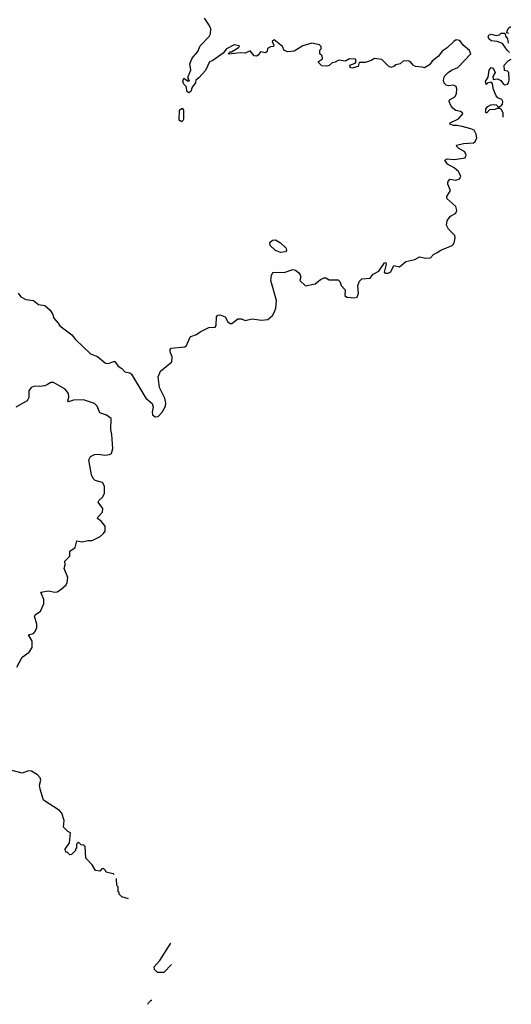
# Model space of a CAD drawing. Extents: x 2472589 to 2662339, y 701009 to 849030.
# Tile 380 of 406: x 2646376 to 2650296, y 734046 to 741908. Entities that reach past the tile are written whole.
import ezdxf

# ---------------------------------------------------------------- set-up
doc = ezdxf.new("R2010")
doc.units = 0

msp = doc.modelspace()

# ---------------------------------------------------------------- linework, layer by layer
at = {"layer": '0CON05XD'}
for points in [[(2646363, 739723), (2646386.1, 739696.1), (2646425, 739672.5), (2646485, 739666.7), (2646525, 739632.5), (2646577.5, 739625), (2646617.9, 739587.9), (2646638.8, 739555), (2646648.8, 739525), (2646683.8, 739485), (2646695, 739463.3), (2646790.8, 739390.8), (2646820, 739355), (2646940.7, 739240.7), (2646997.3, 739217.3), (2647060, 739165), (2647085, 739164), (2647125, 739180), (2647135, 739178.8), (2647160.3, 739140.3), (2647191.7, 739121.7), (2647215, 739096.2), (2647255, 739088), (2647268.3, 739078.3), (2647295, 739033.3), (2647380.8, 738885), (2647432.7, 738842.7), (2647439.2, 738815), (2647431.9, 738775), (2647435, 738753.3), (2647455, 738735.8), (2647481.3, 738738.7), (2647511.2, 738775), (2647537.9, 738822.1), (2647542.5, 738845), (2647534.2, 738885), (2647492.1, 738972.1), (2647481.1, 739055), (2647499.3, 739100.7), (2647590, 739175), (2647592.5, 739215), (2647576.2, 739255), (2647576.7, 739275), (2647583.6, 739286.4), (2647693.6, 739296.4), (2647705, 739307.5), (2647731.7, 739368.3), (2647741.7, 739378.3), (2647785, 739393.3), (2647814.1, 739415.9), (2647885, 739450), (2647935, 739452.5), (2647942.5, 739465), (2647946.2, 739535), (2647955, 739548.8), (2647975, 739550), (2648013.8, 739535), (2648035, 739496), (2648055, 739482), (2648068, 739482), (2648115, 739518.8), (2648145, 739518.8), (2648175, 739506.7), (2648228.8, 739518.8), (2648305, 739508), (2648355, 739513.8), (2648392.5, 739545), (2648405, 739570), (2648417.5, 739605), (2648423.3, 739665), (2648380, 739825), (2648383, 739867), (2648398.3, 739891.7), (2648485, 739890), (2648555, 739912.5), (2648575, 739906.7), (2648599.3, 739889.3), (2648611.7, 739871.7), (2648617.5, 739855), (2648610, 739825), (2648655, 739782.5), (2648731.7, 739798.3), (2648775, 739832.5), (2648805, 739847.5), (2648817, 739847), (2648845, 739830), (2648915, 739830), (2648928.3, 739818.3), (2648940, 739785), (2648971.7, 739751.7), (2648970, 739705), (2648985, 739692.5), (2649043, 739687), (2649066.4, 739693.6), (2649077.5, 739725), (2649072.5, 739785), (2649085, 739820), (2649105, 739837.5), (2649170, 739845), (2649193.6, 739876.4), (2649239.6, 739900.5), (2649285, 739967.5), (2649295, 739970), (2649297.5, 739955), (2649283, 739893), (2649293.3, 739883.3), (2649315, 739883.8), (2649336.7, 739895), (2649360, 739945), (2649405, 739934.4), (2649455, 739977.5), (2649527.7, 739992.3), (2649565, 740013.8), (2649615, 740003.3), (2649652.5, 740007.5), (2649675, 740033.3), (2649705, 740048), (2649735, 740068.8), (2649824, 740105), (2649835.5, 740115), (2649844.5, 740135.6), (2649849.5, 740165), (2649845, 740183.8), (2649795.6, 740235.6), (2649778.6, 740268.6), (2649784.4, 740305.6), (2649812.1, 740337.9), (2649855, 740363.8), (2649862.5, 740385), (2649852.9, 740415), (2649781.2, 740481.2), (2649781.2, 740495), (2649810.8, 740545), (2649790, 740595), (2649789.3, 740610.7), (2649805, 740633.3), (2649855, 740625.7), (2649883.4, 740636.6), (2649894.3, 740655), (2649875, 740695.7), (2649842, 740725), (2649786.7, 740755), (2649767.5, 740785), (2649784.2, 740795.8), (2649841.2, 740791.2), (2649928.8, 740805), (2649936, 740825), (2649925, 740852), (2649878.7, 740878.7), (2649861.2, 740895), (2649860, 740905), (2649915, 740918.6), (2649996.2, 740925), (2650009.4, 740935), (2650021.1, 740965), (2650016.9, 740995), (2650000, 741025), (2649975, 741037.5), (2649905, 741055.7), (2649865, 741064), (2649835, 741062), (2649807.5, 741075), (2649810, 741085), (2649875, 741116.7), (2649910, 741155), (2649907.5, 741165), (2649892.5, 741175), (2649855, 741183.3), (2649830.3, 741200.3), (2649812.9, 741222.9), (2649800, 741255), (2649802.3, 741267.7), (2649845, 741292.5), (2649860, 741315), (2649863.3, 741355), (2649856.7, 741375), (2649835, 741383.8), (2649795, 741380.8), (2649775.8, 741385.8), (2649762.3, 741402.3), (2649756.7, 741425), (2649763.9, 741456.1), (2649793.6, 741486.4), (2649820, 741505), (2649870, 741525), (2649972.5, 741635), (2649963, 741663), (2649913.6, 741703.6), (2649885, 741742.5), (2649857, 741747), (2649837.5, 741735), (2649785, 741682.5), (2649744.1, 741655.9), (2649715, 741617.5), (2649664.1, 741575.9), (2649643, 741547), (2649605, 741522.5), (2649585, 741530), (2649533, 741533), (2649513.6, 741543.6), (2649490, 741575), (2649475, 741580), (2649435, 741577.5), (2649410, 741555), (2649375, 741547.5), (2649360, 741535), (2649335, 741527.5), (2649317, 741537), (2649265, 741590), (2649205, 741597.5), (2649178.8, 741581.2), (2649130, 741565), (2649083, 741567), (2649075.8, 741534.2), (2649025, 741520), (2649012.5, 741525), (2649010, 741545), (2649050, 741560), (2649060, 741575), (2649053, 741593), (2649005, 741596.7), (2648973.6, 741576.4), (2648920, 741585), (2648891.7, 741568.3), (2648867.5, 741562.5), (2648845, 741542.5), (2648825, 741537.5), (2648785, 741540), (2648760, 741565), (2648760, 741575), (2648790, 741595), (2648788.3, 741618.3), (2648770, 741635), (2648770, 741665), (2648780, 741675), (2648780, 741695), (2648767, 741707), (2648705, 741720), (2648635, 741700), (2648565, 741657.5), (2648515, 741650), (2648485, 741662.5), (2648472.5, 741695), (2648405, 741746.7), (2648390, 741735), (2648402.5, 741705), (2648400, 741695), (2648375, 741690), (2648353.3, 741676.7), (2648350, 741655), (2648335, 741642.5), (2648295, 741652.5), (2648277.5, 741625), (2648265, 741617.5), (2648245, 741620), (2648215, 741660), (2648175, 741640), (2648135, 741642.5), (2648043, 741633), (2648041.7, 741638.3), (2648055, 741650), (2648065, 741650), (2648120, 741685), (2648130, 741695), (2648125, 741700), (2648085, 741706.7), (2648025, 741676), (2647999.3, 741640.7), (2647915, 741583.3), (2647888.3, 741571.7), (2647857, 741503), (2647805, 741442.5), (2647780, 741425), (2647776.7, 741405), (2647750.4, 741369.5), (2647741.2, 741335), (2647725, 741323.3), (2647712, 741332), (2647703.3, 741375), (2647683.9, 741393.9), (2647677.5, 741415), (2647685, 741440), (2647715, 741420), (2647730, 741420), (2647720, 741435), (2647720, 741455), (2647732.5, 741485), (2647740, 741505), (2647732.5, 741555), (2647750.4, 741599.5), (2647797.5, 741655), (2647815, 741700), (2647886.7, 741775), (2647896.7, 741795), (2647900, 741835), (2647888, 741865), (2647849.2, 741919.2)], [(2650275.8, 741796.5), (2650261.7, 741801.7), (2650262.5, 741815), (2650275, 741840), (2650288.3, 741851.7), (2650293.7, 741851.3)], [(2650281.4, 741647), (2650262.5, 741665), (2650225, 741716.7), (2650185, 741733.3), (2650135, 741740), (2650117.5, 741755), (2650112.5, 741775), (2650117.5, 741785), (2650135, 741793.3), (2650175, 741782.5), (2650201.7, 741788.3), (2650215, 741800), (2650245, 741800), (2650252.5, 741775), (2650266.2, 741756.2), (2650271, 741722.8), (2650271, 741721.3)], [(2650232.5, 741130.8), (2650232.5, 741165), (2650219.3, 741189.3), (2650205, 741200), (2650185, 741200), (2650165, 741190), (2650123, 741187), (2650100, 741165), (2650092.5, 741165), (2650093, 741197), (2650110, 741215), (2650133, 741227), (2650155, 741230), (2650175, 741227.5), (2650195, 741210), (2650215, 741220), (2650226.4, 741233.6), (2650230, 741255), (2650220, 741270), (2650190, 741285), (2650175, 741300), (2650155, 741350), (2650147, 741397), (2650138.3, 741408.3), (2650105, 741400), (2650095, 741390), (2650090, 741415), (2650111.7, 741448.3), (2650118.8, 741505), (2650135, 741527.5), (2650150.7, 741520.7), (2650166.7, 741485), (2650150, 741455), (2650151.7, 741431.7), (2650187, 741437), (2650213, 741423), (2650233.6, 741393.6), (2650245, 741387.5), (2650265, 741392.5), (2650273.3, 741405), (2650280, 741425), (2650276.7, 741485), (2650265, 741497.5), (2650241.7, 741501.7), (2650240, 741545), (2650271.7, 741578.3), (2650296.3, 741591.6)], [(2647665, 741092.5), (2647647.5, 741105), (2647650, 741185), (2647665, 741200), (2647675, 741200), (2647682.5, 741185), (2647682.5, 741115), (2647680, 741105), (2647665, 741092.5)], [(2648455, 740050), (2648415, 740064.4), (2648372.5, 740105), (2648371.7, 740128.3), (2648391.7, 740148.3), (2648415, 740150), (2648455, 740127.5), (2648497.5, 740085), (2648502.5, 740065), (2648495, 740053.8), (2648455, 740050)], [(2646352.2, 736737.8), (2646395, 736817.1), (2646452.6, 736857.4), (2646474.7, 736895.3), (2646476.5, 736945), (2646446.7, 736995), (2646485, 737005.6), (2646502.7, 737027.3), (2646511.5, 737055), (2646511.8, 737081.8), (2646494, 737145), (2646498.8, 737155), (2646540.6, 737185), (2646567.9, 737245), (2646568.6, 737278.6), (2646543.6, 737336.4), (2646605, 737347.9), (2646655, 737337.8), (2646675, 737340.6), (2646705, 737357.1), (2646745.4, 737394.6), (2646755.5, 737415), (2646758.9, 737455), (2646731.4, 737525), (2646738.6, 737555), (2646735.8, 737585), (2646776, 737625), (2646776.7, 737665), (2646817.6, 737692.4), (2646832.3, 737747.7), (2646875, 737737.5), (2646920.2, 737749.8), (2646955, 737750.5), (2647017.6, 737782.4), (2647045, 737804.4), (2647056.2, 737825), (2647057.5, 737865), (2647025, 737902.5), (2646996.7, 737925), (2646998.8, 737935), (2647037.3, 737975), (2647040, 738005), (2647002.9, 738055), (2647008.3, 738071.7), (2647035, 738095.7), (2647052.7, 738125), (2647053, 738183), (2647035, 738211.9), (2646978.5, 738228.5), (2646962, 738245), (2646948.8, 738275), (2646926.4, 738393.6), (2646940.3, 738419.7), (2646972.5, 738435), (2647005, 738438.5), (2647055, 738430), (2647092.5, 738435), (2647108, 738445), (2647118, 738485), (2647110.9, 738595), (2647101.5, 738635), (2647104.4, 738724.4), (2647069.1, 738749.1), (2647015, 738767.5), (2646993.1, 738823.1), (2646973.1, 738843.1), (2646885, 738872.1), (2646805, 738870.5), (2646765, 738856.2), (2646759.2, 738865), (2646767.3, 738895), (2646764.6, 738924.5), (2646738.5, 738958.5), (2646645, 739010), (2646625, 739011.4), (2646598, 738995), (2646575, 738983.5), (2646535, 738977.8), (2646495, 738982.5), (2646468, 738972), (2646450, 738945), (2646448.9, 738891.1), (2646436.7, 738865), (2646345, 738813.1)], [(2647130.5, 735082), (2647125, 735087.5), (2647097, 735093), (2647065, 735100), (2647060, 735115), (2647045, 735130), (2647031.7, 735128.3), (2647015, 735110), (2646980, 735115), (2646955, 735160), (2646903, 735213), (2646897, 735307), (2646887, 735317), (2646865, 735320), (2646845, 735340), (2646830, 735325), (2646830, 735295), (2646820, 735285), (2646820, 735275), (2646788.3, 735241.7), (2646775, 735240), (2646755, 735260), (2646745, 735260), (2646737.5, 735285), (2646772.5, 735335), (2646780, 735415), (2646760, 735425), (2646725, 735460), (2646730, 735515), (2646712.5, 735572.5), (2646693, 735593), (2646565.9, 735675.9), (2646538, 735765), (2646534.4, 735795), (2646544.2, 735835), (2646539.2, 735855), (2646518, 735878), (2646468.8, 735908.8), (2646445, 735910.8), (2646395, 735892.9), (2646295, 735919.2)], [(2647243.5, 734887.8), (2647190, 734905), (2647170, 734925), (2647168.3, 734938.3), (2647160, 734945), (2647160, 734985), (2647150, 734995), (2647148, 735050.7)], [(2647585.6, 734363.8), (2647525, 734300), (2647475, 734300), (2647450, 734325), (2647447.5, 734345), (2647493.6, 734396.4), (2647582.5, 734533.3)], [(2647398, 734046.1), (2647399, 734048.3), (2647403, 734057), (2647425, 734080), (2647428.9, 734080.2)]]:
    msp.add_lwpolyline(points, dxfattribs=at)

doc.saveas('drawing.dxf')
